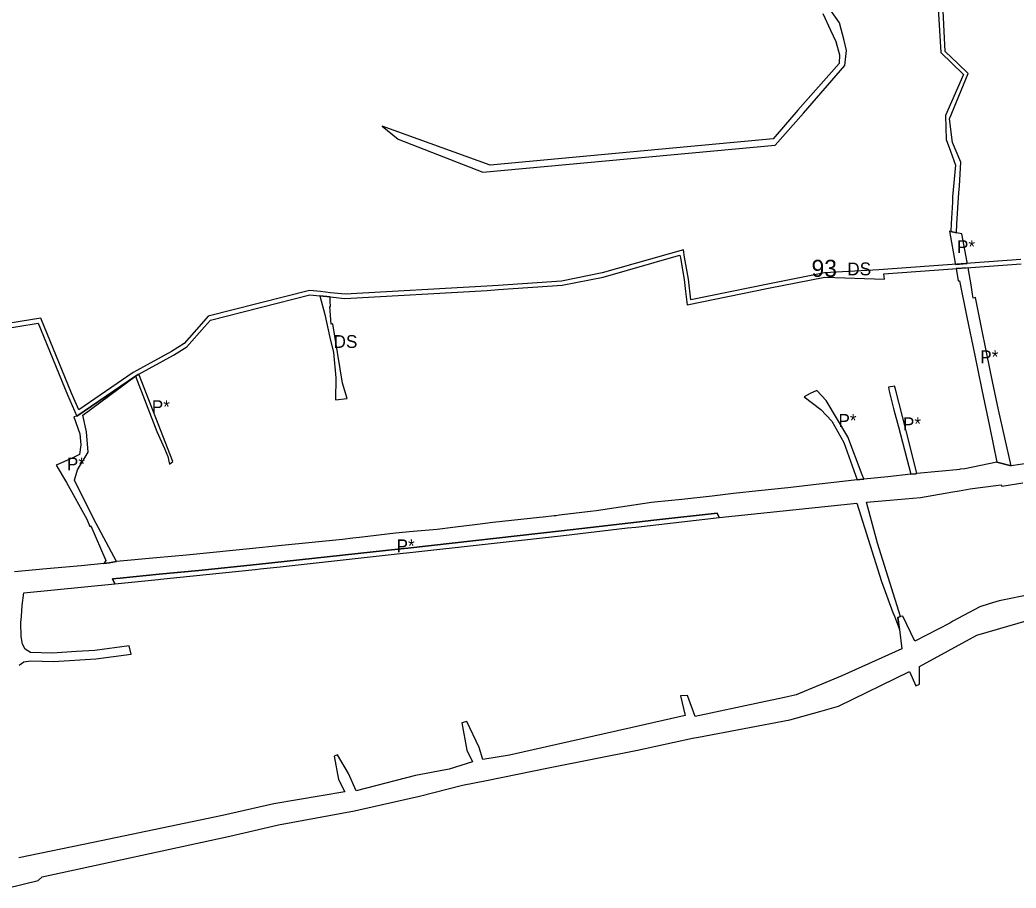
# Model space of a CAD drawing. Extents: x -477304 to -465641, y -1159113 to -1149285.
# Drawn here: x -474688 to -473988, y -1154351 to -1153742 of the extents above; entities that cross this region are included whole.
import ezdxf

# ---------------------------------------------------------------- set-up
doc = ezdxf.new("R2010")
doc.units = 0
for name, color, linetype in [('14', 7, 'Continuous'), ('22', 7, 'Continuous'), ('34', 7, 'Continuous'), ('35', 7, 'Continuous'), ('60', 7, 'Continuous')]:
    doc.layers.add(name, color=color, linetype=linetype)

msp = doc.modelspace()

# ---------------------------------------------------------------- linework, layer by layer
at = {"layer": '14'}
for p, q in [((-474221.39, -1153903.06), (-474278.44, -1153919.34)), ((-473984.24, -1153910.04), (-474084.13, -1153917.32)), ((-474084.13, -1153917.32), (-474122.29, -1153919.3)), ((-474673.04, -1153951.25), (-474834.98, -1153977.52)), ((-474834.5, -1153980.48), (-474674.9, -1153954.6))]:
    msp.add_line(p, q, dxfattribs=at)
for points in [[(-474674.9, -1153954.6), (-474654.1, -1154004.98), (-474647.6, -1154020.07), (-474606.37, -1153991.81), (-474604.01, -1153990.49), (-474579.61, -1153977.05), (-474570.26, -1153971.29), (-474557.83, -1153957.15), (-474553.77, -1153952.53), (-474483.85, -1153934.82), (-474476.8, -1153935.53), (-474469.7, -1153936.24), (-474459.21, -1153937.3), (-474359.38, -1153931.66), (-474351.33, -1153931.11), (-474306.69, -1153928.07), (-474277.73, -1153922.26), (-474224.8, -1153907.15), (-474223.85, -1153906.88)], [(-474223.85, -1153906.88), (-474223.56, -1153908.83), (-474220.87, -1153924.12), (-474219.83, -1153932.54), (-474218.68, -1153941.87)], [(-474216.1, -1153938.27), (-474217.9, -1153923.68), (-474220.6, -1153908.35), (-474221.39, -1153903.06)], [(-474218.68, -1153941.87), (-474161.53, -1153930.15), (-474122.04, -1153922.31), (-474080.14, -1153923.66), (-474080.68, -1153920.08), (-473984.1, -1153913.03)], [(-474278.44, -1153919.34), (-474307.09, -1153925.09), (-474351.53, -1153928.12), (-474359.57, -1153928.67), (-474459.14, -1153934.29), (-474469.4, -1153933.26), (-474476.5, -1153932.54), (-474484.07, -1153931.78), (-474555.41, -1153949.85), (-474560.08, -1153955.17), (-474572.22, -1153968.97), (-474581.12, -1153974.46), (-474605.47, -1153987.87), (-474607.95, -1153989.26), (-474646.29, -1154015.53), (-474651.34, -1154003.81), (-474673.04, -1153951.25)], [(-474122.29, -1153919.3), (-474162.12, -1153927.21), (-474216.1, -1153938.27)]]:
    msp.add_lwpolyline(points, dxfattribs=at)
at = {"layer": '22'}
for p, q in [((-473976.41, -1154144.89), (-473999.54, -1154149.56)), ((-474013.21, -1154153.92), (-474032.01, -1154164.07)), ((-474006.55, -1154151.82), (-474013.21, -1154153.92)), ((-473999.54, -1154149.56), (-474006.55, -1154151.82)), ((-474068.9, -1154160.78), (-474070.69, -1154161.28)), ((-474067.29, -1154160.33), (-474068.9, -1154160.78)), ((-474058.73, -1154178.04), (-474067.29, -1154160.33)), ((-474015.16, -1154173.81), (-473971.11, -1154160.95)), ((-474070.69, -1154161.28), (-474069.58, -1154169.92)), ((-474034.29, -1154165.3), (-474058.73, -1154178.04)), ((-474032.01, -1154164.07), (-474034.29, -1154165.3)), ((-474055.51, -1154195.91), (-474015.16, -1154173.81)), ((-474055.39, -1154208.21), (-474055.51, -1154195.91)), ((-474110.12, -1154202.36), (-474142.22, -1154215.78)), ((-474058.08, -1154209.35), (-474055.39, -1154208.21)), ((-474218.52, -1154216.19), (-474223.51, -1154216.51)), ((-474213.16, -1154230.83), (-474218.52, -1154216.19)), ((-474142.22, -1154215.78), (-474150.28, -1154217.49)), ((-474167.08, -1154221), (-474213.16, -1154230.83)), ((-474150.28, -1154217.49), (-474167.08, -1154221)), ((-474125.52, -1154227.34), (-474112.33, -1154223.72)), ((-474146.67, -1154233.16), (-474125.52, -1154227.34)), ((-474373.62, -1154234.49), (-474377.06, -1154235.39)), ((-474364.87, -1154252.74), (-474373.62, -1154234.49)), ((-474210.81, -1154245.38), (-474146.67, -1154233.16)), ((-474258.23, -1154238.8), (-474343.69, -1154258.14)), ((-474253.56, -1154254.54), (-474215.03, -1154246.18)), ((-474215.03, -1154246.18), (-474210.81, -1154245.38)), ((-474464.38, -1154257.91), (-474466.71, -1154258.79)), ((-474456.82, -1154270.98), (-474464.38, -1154257.91)), ((-474362.42, -1154261.08), (-474364.87, -1154252.74)), ((-474343.69, -1154258.14), (-474362.42, -1154261.08)), ((-474451.33, -1154283), (-474456.82, -1154270.98)), ((-474409.77, -1154272.42), (-474451.33, -1154283)), ((-474385.94, -1154267.82), (-474409.77, -1154272.42)), ((-474449.36, -1154296.51), (-474406.76, -1154286.76)), ((-474545.3, -1154300.39), (-474636.13, -1154319.33)), ((-474452.42, -1154297.21), (-474449.36, -1154296.51)), ((-474636.13, -1154319.33), (-474688.28, -1154330.2))]:
    msp.add_line(p, q, dxfattribs=at)
for points in [[(-474069.58, -1154169.92), (-474067.95, -1154183.34), (-474110.12, -1154202.36)], [(-474112.33, -1154223.72), (-474062.44, -1154199.37), (-474058.08, -1154209.35)], [(-474223.51, -1154216.51), (-474220.05, -1154230.16), (-474258.23, -1154238.8)], [(-474377.06, -1154235.39), (-474373.54, -1154254.62), (-474369.53, -1154262.8), (-474385.94, -1154267.82)], [(-474466.71, -1154258.79), (-474463.75, -1154275.16), (-474459.37, -1154283.75)], [(-474359.65, -1154275.75), (-474316.24, -1154266.91), (-474253.56, -1154254.54)], [(-474406.76, -1154286.76), (-474376.67, -1154279.22), (-474359.65, -1154275.75)], [(-474459.37, -1154283.75), (-474509.1, -1154292.19), (-474545.3, -1154300.39)], [(-474671.91, -1154343.62), (-474540.23, -1154315.05), (-474506.03, -1154307.06), (-474452.42, -1154297.21)], [(-474696.72, -1154351.4), (-474674.85, -1154346.03), (-474671.91, -1154343.62)]]:
    msp.add_lwpolyline(points, dxfattribs=at)
at = {"layer": '34'}
for p, q in [((-474033.56, -1153890.25), (-474034.5, -1153890.02)), ((-474034.5, -1153890.02), (-474030.48, -1153912.43)), ((-474029.56, -1153891.23), (-474033.56, -1153890.25)), ((-474025.83, -1153891.99), (-474029.56, -1153891.23)), ((-474022.11, -1153911.82), (-474025.83, -1153891.99)), ((-474030.48, -1153912.43), (-474030.3, -1153913.4)), ((-474030.3, -1153913.4), (-474021.93, -1153912.79)), ((-474021.37, -1153915.75), (-474029.77, -1153916.37)), ((-474021.93, -1153912.79), (-474022.11, -1153911.82)), ((-474019.11, -1153927.81), (-474021.37, -1153915.75)), ((-474029.77, -1153916.37), (-474028.23, -1153924.96)), ((-474028.23, -1153924.96), (-474027.32, -1153925.02)), ((-474027.32, -1153925.02), (-474022.14, -1153950.5)), ((-474012.08, -1153956.62), (-474016.08, -1153936.62)), ((-474022.14, -1153950.5), (-474016.9, -1153976.28)), ((-474008.26, -1153976.21), (-474012.08, -1153956.62)), ((-474016.9, -1153976.28), (-474011.63, -1154001.47)), ((-474004.1, -1153995.73), (-474008.26, -1153976.21)), ((-474606.37, -1153991.81), (-474647.6, -1154020.07)), ((-474643.34, -1154019.25), (-474606.37, -1153991.81)), ((-474604.01, -1153990.49), (-474606.37, -1153991.81)), ((-474606.37, -1153991.81), (-474591.34, -1154030.76)), ((-474580.15, -1154051.92), (-474604.01, -1153990.49)), ((-474072.85, -1153998.98), (-474077.37, -1153999.56)), ((-474072.78, -1153999.73), (-474072.85, -1153998.98)), ((-474072.41, -1154000.93), (-474072.78, -1153999.73)), ((-474000.03, -1154015.53), (-474004.1, -1153995.73)), ((-474132.33, -1154004.16), (-474136.62, -1154006.52)), ((-474136.62, -1154006.52), (-474124.93, -1154015.39)), ((-474127.66, -1154001.94), (-474132.33, -1154004.16)), ((-474121.02, -1154009.02), (-474127.66, -1154001.94)), ((-474062.62, -1154039.46), (-474072.41, -1154000.93)), ((-474011.63, -1154001.47), (-474006.33, -1154026.91)), ((-474105.79, -1154034.56), (-474121.02, -1154009.02)), ((-474640.81, -1154030.94), (-474643.34, -1154019.25)), ((-474124.93, -1154015.39), (-474117.07, -1154023.55)), ((-474073.43, -1154015.43), (-474070.26, -1154027.51)), ((-473991.04, -1154054.95), (-474000.03, -1154015.53)), ((-474117.07, -1154023.55), (-474108.71, -1154038.55)), ((-474070.26, -1154027.51), (-474061.54, -1154060.75)), ((-474006.33, -1154026.91), (-474001.22, -1154052.34)), ((-474639.7, -1154045.18), (-474640.81, -1154030.94)), ((-474591.34, -1154030.76), (-474586.04, -1154042.75)), ((-474095.76, -1154061.1), (-474105.79, -1154034.56)), ((-474108.71, -1154038.55), (-474099.4, -1154064.73)), ((-474057.32, -1154060.32), (-474062.62, -1154039.46)), ((-474647.18, -1154057.57), (-474639.7, -1154045.18)), ((-474586.04, -1154042.75), (-474583.62, -1154048.21)), ((-474583.62, -1154048.21), (-474582.49, -1154053.79)), ((-474650.99, -1154049.54), (-474662.15, -1154054.34)), ((-474662.15, -1154054.34), (-474654.99, -1154066.66)), ((-474582.49, -1154053.79), (-474580.15, -1154051.92)), ((-474001.22, -1154052.34), (-473991.04, -1154054.95)), ((-474061.54, -1154060.75), (-474058.28, -1154060.4)), ((-474058.28, -1154060.4), (-474057.32, -1154060.32)), ((-474654.99, -1154066.66), (-474640.49, -1154092.23)), ((-474254.89, -1154097.84), (-474196.33, -1154091.16)), ((-474197.63, -1154088.1), (-474242.07, -1154093.07)), ((-474196.33, -1154091.16), (-474197.63, -1154088.1)), ((-474619.71, -1154122.16), (-474636.02, -1154091.95)), ((-474260.59, -1154098.51), (-474254.89, -1154097.84)), ((-474306.99, -1154100.45), (-474415, -1154112.67)), ((-474413.64, -1154115.7), (-474309.78, -1154104.2)), ((-474309.78, -1154104.2), (-474305.77, -1154103.74)), ((-474305.77, -1154103.74), (-474260.59, -1154098.51)), ((-474420.01, -1154113.23), (-474521.31, -1154124.14)), ((-474415, -1154112.67), (-474420.01, -1154113.23)), ((-474418.42, -1154116.23), (-474413.64, -1154115.7)), ((-474521.31, -1154124.14), (-474561.89, -1154128.27)), ((-474589.8, -1154131.03), (-474617.27, -1154133.74)), ((-474561.89, -1154128.27), (-474589.8, -1154131.03)), ((-474588.76, -1154134.41), (-474522.28, -1154127.63)), ((-474522.28, -1154127.63), (-474518.89, -1154127.23)), ((-474617.27, -1154133.74), (-474622.47, -1154134.24)), ((-474622.47, -1154134.24), (-474620.87, -1154137.64))]:
    msp.add_line(p, q, dxfattribs=at)
for points in [[(-474016.08, -1153936.62), (-474017.8, -1153937.04), (-474018.18, -1153934.34), (-474019.11, -1153927.81)], [(-474077.37, -1153999.56), (-474076.83, -1154002.46), (-474073.43, -1154015.43)], [(-474647.6, -1154020.07), (-474649.74, -1154020.49), (-474645.44, -1154032.43), (-474644.86, -1154040.21), (-474645.67, -1154046.9), (-474650.99, -1154049.54)], [(-474636.02, -1154091.95), (-474649.28, -1154064.93), (-474647.18, -1154057.57)], [(-474094.59, -1154064.22), (-474094.69, -1154063.96), (-474095.76, -1154061.1)], [(-474099.4, -1154064.73), (-474097.49, -1154064.52), (-474094.59, -1154064.22)], [(-474640.49, -1154092.23), (-474638.54, -1154097.46), (-474637.68, -1154097.11), (-474627.31, -1154121.3), (-474628.62, -1154123.46)], [(-474242.07, -1154093.07), (-474286.64, -1154098.15), (-474306.99, -1154100.45)], [(-474518.89, -1154127.23), (-474504.75, -1154125.78), (-474418.42, -1154116.23)], [(-474628.62, -1154123.46), (-474624.86, -1154123.01), (-474619.71, -1154122.16)], [(-474620.87, -1154137.64), (-474590.47, -1154134.6), (-474588.76, -1154134.41)]]:
    msp.add_lwpolyline(points, dxfattribs=at)
at = {"layer": '35'}
for p, q in [((-474042.87, -1153724.42), (-474040.46, -1153764.49)), ((-474037.51, -1153763.8), (-474039.59, -1153723.11)), ((-474123.38, -1153737.09), (-474117.93, -1153748.98)), ((-474111.71, -1153743.74), (-474117.25, -1153735.75)), ((-474108.5, -1153756.15), (-474111.71, -1153743.74)), ((-474117.93, -1153748.98), (-474114.32, -1153756.85)), ((-474114.32, -1153756.85), (-474111.62, -1153766.14)), ((-474106.87, -1153763.25), (-474108.5, -1153756.15)), ((-474111.62, -1153766.14), (-474111.92, -1153772.24)), ((-474040.46, -1153764.49), (-474024.51, -1153779.95)), ((-474028.42, -1153772.49), (-474037.51, -1153763.8)), ((-474111.92, -1153772.24), (-474141, -1153804.98)), ((-474021.19, -1153779.4), (-474028.42, -1153772.49)), ((-474024.51, -1153779.95), (-474037.31, -1153808.79)), ((-474034.54, -1153811.07), (-474021.19, -1153779.4)), ((-474157.02, -1153829.56), (-474136.98, -1153807.12)), ((-474037.31, -1153808.79), (-474036.68, -1153825.64)), ((-474032.3, -1153827.78), (-474034.54, -1153811.07)), ((-474357.1, -1153843.71), (-474433.16, -1153816.42)), ((-474433.16, -1153816.42), (-474421.77, -1153825.34)), ((-474421.77, -1153825.34), (-474362.3, -1153848.71)), ((-474362.3, -1153848.71), (-474157.02, -1153829.56)), ((-474036.68, -1153825.64), (-474033.65, -1153833.96)), ((-474026.42, -1153841.53), (-474032.3, -1153827.78)), ((-474033.65, -1153833.96), (-474030.12, -1153843.63)), ((-474030.12, -1153843.63), (-474032.2, -1153865.96)), ((-474027.44, -1153858.24), (-474026.42, -1153841.53)), ((-474027.79, -1153863.2), (-474027.44, -1153858.24)), ((-474032.2, -1153865.96), (-474032.4, -1153869.61)), ((-474028.31, -1153870.23), (-474028.09, -1153866.56)), ((-474028.09, -1153866.56), (-474027.79, -1153863.2)), ((-474032.4, -1153869.61), (-474033.25, -1153884.67)), ((-474029.19, -1153884.99), (-474028.31, -1153870.23)), ((-474033.25, -1153884.67), (-474033.56, -1153890.25)), ((-474029.56, -1153891.23), (-474029.19, -1153884.99)), ((-474033.56, -1153890.25), (-474029.56, -1153891.23)), ((-474469.7, -1153936.24), (-474476.8, -1153935.53)), ((-474476.8, -1153935.53), (-474473.26, -1153948.47)), ((-474469.52, -1153939.16), (-474469.7, -1153936.24)), ((-474469.77, -1153942.9), (-474469.29, -1153942.87)), ((-474468.98, -1153955.29), (-474469.77, -1153942.9)), ((-474469.29, -1153942.87), (-474469.52, -1153939.16)), ((-474473.26, -1153948.47), (-474469.94, -1153964.64)), ((-474467.76, -1153955.22), (-474468.98, -1153955.29)), ((-474460.94, -1153996.77), (-474467.76, -1153955.22)), ((-474469.94, -1153964.64), (-474467.24, -1153975.17)), ((-474467.24, -1153975.17), (-474465.62, -1153993.17)), ((-474465.62, -1153993.17), (-474465.76, -1154008.6)), ((-474457.63, -1154007.61), (-474460.94, -1153996.77)), ((-474465.76, -1154008.6), (-474457.63, -1154007.61)), ((-474001.22, -1154052.34), (-474023.75, -1154057.02)), ((-473991.04, -1154054.95), (-474001.22, -1154052.34)), ((-473972.02, -1154052.11), (-473991.04, -1154054.95)), ((-474077.85, -1154062.52), (-474094.59, -1154064.22)), ((-474061.54, -1154060.75), (-474077.85, -1154062.52)), ((-474058.28, -1154060.4), (-474061.54, -1154060.75)), ((-474057.32, -1154060.32), (-474058.28, -1154060.4)), ((-474027, -1154057.46), (-474057.32, -1154060.32)), ((-474023.75, -1154057.02), (-474027.08, -1154057.21)), ((-474027.08, -1154057.21), (-474027, -1154057.46)), ((-474126, -1154067.72), (-474148.09, -1154070.28)), ((-474099.4, -1154064.73), (-474126, -1154067.72)), ((-474014.86, -1154070.22), (-473998.06, -1154068.15)), ((-473998.06, -1154068.15), (-473997.59, -1154069.03)), ((-473997.59, -1154069.03), (-473982.85, -1154066.69)), ((-474201.19, -1154076.15), (-474222.56, -1154078.46)), ((-474186.22, -1154074.24), (-474201.19, -1154076.15)), ((-474168.63, -1154072.52), (-474186.22, -1154074.24)), ((-474148.09, -1154070.28), (-474168.63, -1154072.52)), ((-474076.43, -1154078.96), (-474054.9, -1154077.11)), ((-474054.9, -1154077.11), (-474032.08, -1154073.19)), ((-474032.08, -1154073.19), (-474027.68, -1154072.43)), ((-474027.68, -1154072.43), (-474019.87, -1154071.08)), ((-474019.87, -1154071.08), (-474014.86, -1154070.22)), ((-474243.88, -1154080.65), (-474282.78, -1154086.43)), ((-474241.79, -1154080.44), (-474243.88, -1154080.65)), ((-474222.56, -1154078.46), (-474241.79, -1154080.44)), ((-474185.13, -1154089.87), (-474099.49, -1154081.06)), ((-474099.49, -1154081.06), (-474082.26, -1154136.06)), ((-474092.74, -1154080.45), (-474076.43, -1154078.96)), ((-474085.09, -1154109.09), (-474092.74, -1154080.45)), ((-474322.56, -1154091.09), (-474355.28, -1154094.75)), ((-474319.98, -1154090.83), (-474322.56, -1154091.09)), ((-474312.23, -1154090.04), (-474319.98, -1154090.83)), ((-474310.7, -1154089.89), (-474312.23, -1154090.04)), ((-474308.79, -1154089.61), (-474310.7, -1154089.89)), ((-474286.65, -1154087.01), (-474308.79, -1154089.61)), ((-474282.78, -1154086.43), (-474286.65, -1154087.01)), ((-474242.07, -1154093.07), (-474197.63, -1154088.1)), ((-474197.63, -1154088.1), (-474196.33, -1154091.16)), ((-474196.33, -1154091.16), (-474185.13, -1154089.87)), ((-474366.19, -1154096.1), (-474383.35, -1154098.22)), ((-474355.28, -1154094.75), (-474366.19, -1154096.1)), ((-474423.64, -1154102.16), (-474449.1, -1154105.29)), ((-474411.39, -1154101.08), (-474423.64, -1154102.16)), ((-474415, -1154112.67), (-474306.99, -1154100.45)), ((-474394.45, -1154099.59), (-474411.39, -1154101.08)), ((-474383.35, -1154098.22), (-474394.45, -1154099.59)), ((-474503.65, -1154110.87), (-474526.35, -1154113.07)), ((-474460.91, -1154106.5), (-474503.65, -1154110.87)), ((-474453.66, -1154105.76), (-474460.91, -1154106.5)), ((-474449.1, -1154105.29), (-474453.66, -1154105.76)), ((-474068.9, -1154160.78), (-474085.09, -1154109.09)), ((-474570.66, -1154117.54), (-474591.54, -1154119.51)), ((-474565.9, -1154117.06), (-474570.66, -1154117.54)), ((-474526.35, -1154113.07), (-474565.9, -1154117.06)), ((-474521.31, -1154124.14), (-474420.01, -1154113.23)), ((-474420.01, -1154113.23), (-474415, -1154112.67)), ((-474628.62, -1154123.46), (-474644.68, -1154125)), ((-474591.54, -1154119.51), (-474619.71, -1154122.16)), ((-474561.89, -1154128.27), (-474521.31, -1154124.14)), ((-474617.27, -1154133.74), (-474589.8, -1154131.03)), ((-474589.8, -1154131.03), (-474561.89, -1154128.27)), ((-474684.95, -1154144.05), (-474620.87, -1154137.64)), ((-474622.47, -1154134.24), (-474617.27, -1154133.74)), ((-474620.87, -1154137.64), (-474622.47, -1154134.24)), ((-474082.26, -1154136.06), (-474074.15, -1154157.77)), ((-474686.99, -1154164.98), (-474686.6, -1154160.7)), ((-474680.09, -1154185.9), (-474683.82, -1154183.55)), ((-474664.86, -1154186.39), (-474680.09, -1154185.9)), ((-474647.79, -1154185.34), (-474664.86, -1154186.39)), ((-474634.91, -1154184.52), (-474647.79, -1154185.34)), ((-474634.24, -1154190.44), (-474609.45, -1154187.08)), ((-474680.03, -1154191.9), (-474664.02, -1154192.28)), ((-474664.02, -1154192.28), (-474634.24, -1154190.44))]:
    msp.add_line(p, q, dxfattribs=at)
for points in [[(-474136.98, -1153807.12), (-474107.9, -1153773.82), (-474106.87, -1153763.25)], [(-474141, -1153804.98), (-474158.44, -1153825.22), (-474357.1, -1153843.71)], [(-474094.59, -1154064.22), (-474097.49, -1154064.52), (-474099.4, -1154064.73)], [(-474306.99, -1154100.45), (-474286.64, -1154098.15), (-474242.07, -1154093.07)], [(-474644.68, -1154125), (-474669.05, -1154127.27), (-474691.44, -1154129.37)], [(-474619.71, -1154122.16), (-474624.86, -1154123.01), (-474628.62, -1154123.46)], [(-474686.6, -1154160.7), (-474686.04, -1154152.95), (-474684.95, -1154144.05)], [(-474074.15, -1154157.77), (-474073.17, -1154160.36), (-474069.58, -1154169.92), (-474070.69, -1154161.28), (-474068.9, -1154160.78)], [(-474683.82, -1154183.55), (-474685.89, -1154180.02), (-474686.81, -1154174.67), (-474686.99, -1154164.98)], [(-474609.45, -1154187.08), (-474610.8, -1154181.26), (-474634.91, -1154184.52)], [(-474688.25, -1154194.79), (-474684.83, -1154192.42), (-474680.03, -1154191.9)]]:
    msp.add_lwpolyline(points, dxfattribs=at)

# ---------------------------------------------------------------- texts
at = {"layer": '14'}
msp.add_text('DS', height=9, dxfattribs=at).set_placement((-474106.23, -1153921.07))
at = {"layer": '34'}
for p in [(-474029.16, -1153905.42), (-474012.8, -1153982.8), (-474594.95, -1154017.85), (-474112.45, -1154027.51), (-474067.13, -1154029.85), (-474654.63, -1154058.02), (-474422.95, -1154115.57)]:
    msp.add_text('P*', height=9, dxfattribs=at).set_placement(p)
at = {"layer": '35'}
msp.add_text('DS', height=9, dxfattribs=at).set_placement((-474467.22, -1153972.06))
at = {"layer": '60'}
msp.add_text('93', height=12, dxfattribs=at).set_placement((-474131.36, -1153922.16))

doc.saveas('drawing.dxf')
